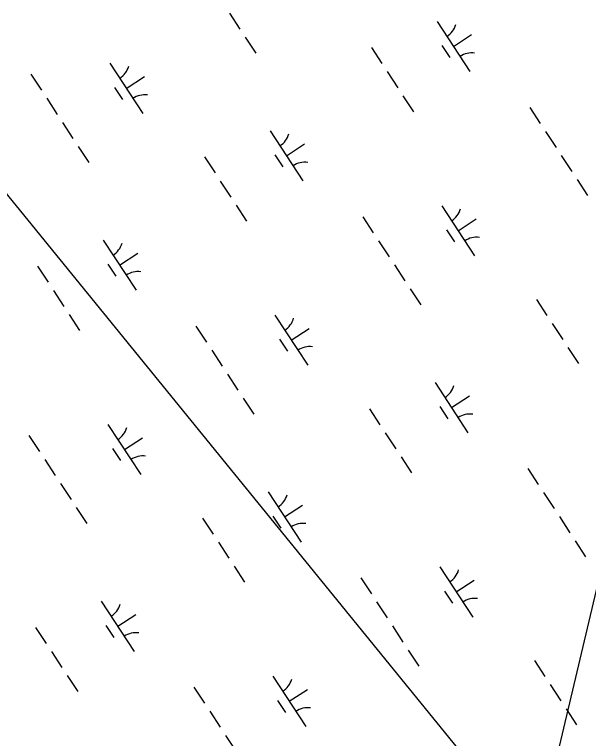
# Model space of a CAD drawing. Extents: x 3945642 to 3966284, y 206476 to 228921.
# Drawn here: x 3961122 to 3961600, y 213624 to 214228 of the extents above; entities that cross this region are included whole.
import ezdxf

# ---------------------------------------------------------------- set-up
doc = ezdxf.new("R2010")
doc.units = 0
doc.layers.add('V-UTIL-LINE', color=7, linetype='Continuous')
doc.layers.add('V-WETL-SWMP', color=7, linetype='Continuous')

msp = doc.modelspace()

# ---------------------------------------------------------------- linework, layer by layer
at = {"layer": 'V-UTIL-LINE'}
for points in [[(3960959.92, 211406.81), (3958349.22, 217477.37), (3962483.03, 212396.34)], [(3961854.02, 214793.94), (3961386.17, 212816.75)]]:
    msp.add_lwpolyline(points, dxfattribs=at)
at = {"layer": 'V-WETL-SWMP'}
for p, q in [((3961300.68, 214228.84), (3961309.45, 214215.45)), ((3961473.76, 214221.89), (3961501.15, 214180.06)), ((3961487.45, 214200.97), (3961502.51, 214210.84)), ((3961313.83, 214208.76), (3961322.6, 214195.38)), ((3961419.06, 214200.05), (3961427.83, 214186.67)), ((3961477.71, 214201.77), (3961484.29, 214191.73)), ((3961201.03, 214186.96), (3961228.43, 214145.14)), ((3961135.24, 214177.84), (3961144, 214164.45)), ((3961214.73, 214166.05), (3961229.79, 214175.91)), ((3961432.21, 214179.97), (3961440.98, 214166.59)), ((3961204.99, 214166.84), (3961211.56, 214156.8)), ((3961148.39, 214157.76), (3961157.16, 214144.38)), ((3961445.37, 214159.9), (3961454.13, 214146.51)), ((3961551.03, 214150.22), (3961559.8, 214136.84)), ((3961161.54, 214137.69), (3961170.31, 214124.3)), ((3961334.62, 214130.74), (3961362.02, 214088.91)), ((3961564.19, 214130.15), (3961572.95, 214116.76)), ((3961348.32, 214109.82), (3961363.37, 214119.69)), ((3961174.69, 214117.61), (3961183.46, 214104.23)), ((3961279.92, 214108.9), (3961288.69, 214095.51)), ((3961338.57, 214110.61), (3961345.15, 214100.58)), ((3961577.34, 214110.07), (3961586.11, 214096.69)), ((3961590.49, 214089.99), (3961599.26, 214076.61)), ((3961293.08, 214088.82), (3961301.84, 214075.44)), ((3961306.23, 214068.75), (3961315, 214055.36)), ((3961477.69, 214068.19), (3961505.09, 214026.37)), ((3961411.9, 214059.07), (3961420.66, 214045.69)), ((3961491.39, 214047.28), (3961506.45, 214057.15)), ((3961481.65, 214048.07), (3961488.22, 214038.03)), ((3961195.48, 214039.58), (3961222.88, 213997.76)), ((3961425.05, 214038.99), (3961433.82, 214025.61)), ((3961209.18, 214018.67), (3961224.23, 214028.54)), ((3961140.79, 214017.75), (3961149.55, 214004.36)), ((3961199.44, 214019.46), (3961206.01, 214009.43)), ((3961438.2, 214018.92), (3961446.97, 214005.53)), ((3961153.94, 213997.67), (3961162.7, 213984.29)), ((3961451.35, 213998.84), (3961460.12, 213985.46)), ((3961556.58, 213990.13), (3961565.35, 213976.75)), ((3961167.09, 213977.6), (3961175.86, 213964.21)), ((3961338.55, 213977.04), (3961365.95, 213935.22)), ((3961569.74, 213970.05), (3961578.5, 213956.67)), ((3961272.76, 213967.92), (3961281.53, 213954.53)), ((3961352.25, 213956.13), (3961367.31, 213965.99)), ((3961342.51, 213956.92), (3961349.08, 213946.88)), ((3961285.91, 213947.84), (3961294.68, 213934.46)), ((3961582.89, 213949.98), (3961591.65, 213936.6)), ((3961299.06, 213927.77), (3961307.83, 213914.38)), ((3961472.14, 213920.82), (3961499.54, 213878.99)), ((3961485.84, 213899.9), (3961500.89, 213909.77)), ((3961312.21, 213907.69), (3961320.98, 213894.31)), ((3961417.44, 213898.98), (3961426.21, 213885.6)), ((3961476.09, 213900.7), (3961482.67, 213890.66)), ((3961199.41, 213885.89), (3961226.81, 213844.07)), ((3961430.6, 213878.9), (3961439.36, 213865.52)), ((3961133.62, 213876.77), (3961142.39, 213863.38)), ((3961213.11, 213864.98), (3961228.17, 213874.84)), ((3961203.37, 213865.77), (3961209.95, 213855.73)), ((3961146.77, 213856.69), (3961155.54, 213843.31)), ((3961443.75, 213858.83), (3961452.52, 213845.44)), ((3961549.42, 213849.15), (3961558.18, 213835.77)), ((3961159.92, 213836.62), (3961168.69, 213823.23)), ((3961333, 213829.67), (3961360.4, 213787.84)), ((3961562.57, 213829.07), (3961571.34, 213815.69)), ((3961346.7, 213808.75), (3961361.75, 213818.62)), ((3961173.07, 213816.54), (3961181.84, 213803.16)), ((3961278.31, 213807.83), (3961287.07, 213794.44)), ((3961336.96, 213809.54), (3961343.53, 213799.51)), ((3961575.72, 213809), (3961584.49, 213795.62)), ((3961291.46, 213787.75), (3961300.23, 213774.37)), ((3961588.87, 213788.92), (3961597.64, 213775.54)), ((3961304.61, 213767.68), (3961313.38, 213754.29)), ((3961476.07, 213767.12), (3961503.47, 213725.3)), ((3961410.28, 213758), (3961419.05, 213744.62)), ((3961489.77, 213746.21), (3961504.83, 213756.08)), ((3961480.03, 213747), (3961486.61, 213736.96)), ((3961193.86, 213738.51), (3961221.26, 213696.69)), ((3961423.43, 213737.92), (3961432.2, 213724.54)), ((3961207.56, 213717.6), (3961222.62, 213727.47)), ((3961139.17, 213716.68), (3961147.93, 213703.29)), ((3961197.82, 213718.39), (3961204.39, 213708.35)), ((3961436.58, 213717.85), (3961445.35, 213704.46)), ((3961449.73, 213697.77), (3961458.5, 213684.39)), ((3961152.32, 213696.6), (3961161.09, 213683.22)), ((3961554.96, 213689.06), (3961563.73, 213675.68)), ((3961165.47, 213676.52), (3961174.24, 213663.14)), ((3961336.93, 213675.97), (3961364.33, 213634.15)), ((3961568.12, 213668.98), (3961576.88, 213655.6)), ((3961271.14, 213666.85), (3961279.91, 213653.46)), ((3961350.63, 213655.06), (3961365.69, 213664.92)), ((3961340.89, 213655.85), (3961347.47, 213645.81)), ((3961581.27, 213648.91), (3961590.04, 213635.52)), ((3961284.29, 213646.77), (3961293.06, 213633.39)), ((3961297.44, 213626.7), (3961306.21, 213613.31))]:
    msp.add_line(p, q, dxfattribs=at)
for centre, start, end in [((3961472.52, 214224.21), 302.45745, 344.00111), ((3961502.79, 214178), 82.45745, 124.00111), ((3961199.79, 214189.28), 302.45745, 344.00111), ((3961230.07, 214143.07), 82.45745, 124.00111), ((3961333.38, 214133.06), 302.45745, 344.00111), ((3961363.65, 214086.85), 82.45745, 124.00111), ((3961476.45, 214070.52), 302.45745, 344.00111), ((3961506.72, 214024.31), 82.45745, 124.00111), ((3961194.24, 214041.91), 302.45745, 344.00111), ((3961224.51, 213995.7), 82.45745, 124.00111), ((3961337.31, 213979.37), 302.45745, 344.00111), ((3961367.59, 213933.16), 82.45745, 124.00111), ((3961470.9, 213923.14), 302.45745, 344.00111), ((3961501.17, 213876.93), 82.45745, 124.00111), ((3961198.17, 213888.21), 302.45745, 344.00111), ((3961228.45, 213842), 82.45745, 124.00111), ((3961331.76, 213831.99), 302.45745, 344.00111), ((3961362.03, 213785.78), 82.45745, 124.00111), ((3961474.83, 213769.45), 302.45745, 344.00111), ((3961505.11, 213723.24), 82.45745, 124.00111), ((3961192.62, 213740.84), 302.45745, 344.00111), ((3961222.89, 213694.63), 82.45745, 124.00111), ((3961335.69, 213678.29), 302.45745, 344.00111), ((3961365.97, 213632.09), 82.45745, 124.00111)]:
    msp.add_arc(centre, 17.62, start, end, dxfattribs=at)

doc.saveas('drawing.dxf')
